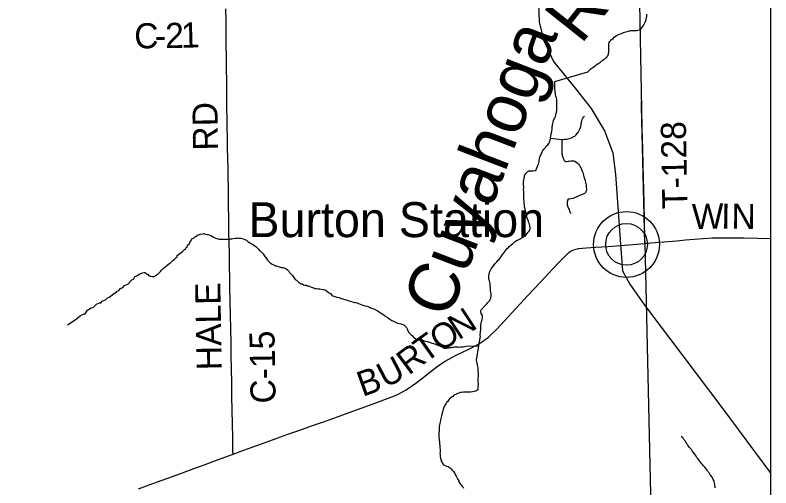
# Model space of a CAD drawing. Extents: x 103424 to 286016, y 38711 to 110967.
# Drawn here: x 166595 to 175680, y 64911 to 70588 of the extents above; entities that cross this region are included whole.
import ezdxf

# ---------------------------------------------------------------- set-up
doc = ezdxf.new("R2010")
doc.units = 0
for name, color, linetype in [('GM_X_Corporation', 7, 'Continuous'), ('GM_X_County_Road', 7, 'Continuous'), ('GM_X_County_Road_Text', 7, 'Continuous'), ('GM_X_Major_River', 7, 'Continuous'), ('GM_X_Major_River_Text', 7, 'Continuous'), ('GM_X_Minor_River', 7, 'Continuous'), ('GM_X_Rail_Line', 7, 'Continuous'), ('GM_X_Township_Road', 7, 'Continuous'), ('GM_X_Township_Road_Text', 7, 'Continuous'), ('GM_X_Unincorporated', 7, 'Continuous'), ('GM_X_Unincorporated_Location', 7, 'Continuous'), ('GM_X_Unincorporated_Text', 7, 'Continuous')]:
    doc.layers.add(name, color=color, linetype=linetype)

msp = doc.modelspace()

# ---------------------------------------------------------------- linework, layer by layer
at = {"layer": 'GM_X_Corporation'}
for points in [[(103423.7, 96534.8), (103423.7, 38711.2), (175679.7, 38711.2), (175679.7, 110967.2), (119699, 110967.2), (119716.9, 106542.5), (119719.8, 106322.8), (119720.8, 106006.3), (119709.7, 99445.7), (119706.4, 99064.2), (119663.9, 96690), (117026.4, 96688.2), (115542.1, 96665), (105081.7, 96574.5)], [(175679.7, 44681.4), (175679.7, 72246.4), (175615.6, 72242.7), (174070.5, 72208.9), (174125.3, 69464.1), (174128.9, 69223), (174137.2, 68978.3), (174140.8, 68790.7), (174153.5, 68330.8), (174162.2, 67903.5), (174163.3, 67850.7), (174375.3, 58453.3), (174463.8, 53422.3), (174471.1, 52952.4), (174476.9, 52328.9), (174484.1, 51788), (174488.5, 51508.1), (174501.5, 50651.1), (174514.6, 49998.5), (174518.9, 49483.7), (174524.7, 49008.1), (174530.5, 48281.6), (174580.5, 47395.2), (174610.2, 44665.1)]]:
    msp.add_lwpolyline(points, close=True, dxfattribs=at)
msp.add_lwpolyline([(149073.5, 71652), (151578, 71707.7), (157064.3, 71829.7), (161287.7, 71923.7), (161596.3, 71930.5), (166950.9, 72068.3), (169136.7, 72130.4), (173777.3, 72202), (174070.5, 72208.9), (174125.3, 69464.1), (174128.9, 69223), (174137.2, 68978.3), (174140.8, 68790.7), (174153.5, 68330.8), (174162.2, 67903.5), (174163.3, 67850.7), (174375.3, 58453.3)], dxfattribs=at)
at = {"layer": 'GM_X_County_Road'}
for points in [[(169214, 65315.5), (169212.7, 65349.6), (169209.8, 65514.6), (169206.9, 65679.6), (169204.1, 65844.7), (169201.2, 66009.7), (169198.3, 66174.7), (169195.5, 66339.8), (169192.7, 66497.7), (169190, 66655.7), (169186.8, 66820.7), (169183.6, 66985.7), (169180.4, 67150.8), (169177.2, 67315.8), (169174.8, 67438.9), (169172.4, 67562), (169169.8, 67727.1), (169167.7, 67857.6), (169165.6, 67988.1), (169163.2, 68153.1), (169161.3, 68288.6), (169159.3, 68424.2), (169157.7, 68528), (169156.2, 68631.7), (169153.8, 68749.7), (169151.4, 68867.6), (169149.1, 68994.2), (169146.7, 69120.8), (169144.3, 69234.9), (169142, 69348.9), (169140.9, 69463.9), (169139.9, 69579), (169138.8, 69688), (169137.8, 69797), (169136.4, 69939.7), (169135.1, 70082.3), (169133.3, 70231.3), (169131.5, 70380.2), (169129.9, 70522.8), (169128.3, 70665.5)], [(174164.4, 67845.9), (174237.7, 67854), (174392.7, 67866.6), (174547.6, 67879.2), (174652.3, 67887.7), (174757, 67896.3), (174865.3, 67904.4), (174973.5, 67912.6), (175077.3, 67913.8), (175215.6, 67912.6), (175353.9, 67911.5), (175518.9, 67909.1), (175679.7, 67906.8)], [(168076.2, 64899.2), (168206.4, 64946.2), (168361.4, 65003), (168484.5, 65048.1), (168607.5, 65093.2), (168742.4, 65142.5), (168877.3, 65191.8), (168997.2, 65235.8), (169117.1, 65279.7), (169214, 65315.5), (169301.6, 65347.9), (169389.2, 65380.3), (169543.5, 65436.7), (169698.9, 65492.4), (169786.6, 65523.8), (169874.3, 65555.3), (170015.2, 65604.8), (170156, 65654.3), (170290, 65701.8), (170423.9, 65749.5), (170567.4, 65800.7), (170710.9, 65851.9), (170853.7, 65904.1), (170996.5, 65956.3), (171078.6, 65986.3), (171153.4, 66015.8), (171207.9, 66040.4), (171293.5, 66089.9), (171358.4, 66130.6), (171411.7, 66168.9), (171498.5, 66236.1), (171574.4, 66294.8), (171632, 66339.3), (171695.3, 66387.3), (171763.3, 66431.8), (171843.1, 66476.3), (171906.4, 66507.8), (172041.9, 66571.5), (172156.2, 66633.7), (172243, 66689.7), (172284.7, 66722.3), (172321.7, 66754.9), (172381.7, 66813.4), (172481.3, 66920.7), (172564.9, 67012.8), (172672, 67127.6), (172751.5, 67212.2), (172830.9, 67296.8), (172908.4, 67382), (173000.9, 67480.3), (173062.3, 67544.2), (173123.7, 67608.1), (173166.7, 67653.7), (173220.8, 67708.6), (173251.5, 67736.6), (173278.8, 67756.6), (173312.2, 67770.4), (173366.3, 67784.2), (173461.8, 67791.9), (173572.7, 67800), (173722.4, 67810.3), (173876.3, 67822.2), (174020.3, 67834.1), (174164.4, 67845.9)]]:
    msp.add_lwpolyline(points, dxfattribs=at)
at = {"layer": 'GM_X_Major_River'}
for points in [[(173081.4, 69790.9), (173477.8, 69907.2), (173493.8, 69921.4), (173509.8, 69939.7), (173531.9, 69954), (173549.9, 69968.2), (173570, 69984.5), (173592, 69998.8), (173610.1, 70011.1), (173626.2, 70019.3), (173646.2, 70037.6), (173662.2, 70051.8), (173678.3, 70058), (173696.3, 70074.3), (173706.3, 70082.5), (173712.3, 70096.6), (173722.3, 70108.8), (173726.2, 70118.9), (173728.2, 70129.1), (173730.1, 70145.2), (173731.7, 70193.7), (173731.6, 70209.8), (173731.5, 70226), (173731.4, 70240.1), (173735.3, 70258.3), (173743.2, 70270.5), (173751.2, 70280.6), (173759.2, 70290.8), (173769.2, 70296.9), (173783.3, 70309.1), (173795.3, 70321.3), (173813.3, 70333.6), (173833.4, 70345.8), (173857.5, 70358.1), (173883.6, 70368.4), (173907.8, 70378.7), (173938, 70387), (173966.1, 70395.3), (173980.2, 70399.4), (173992.3, 70401.5), (174006.4, 70401.6), (174022.5, 70403.8), (174040.7, 70403.9), (174054.8, 70404), (174064.9, 70404.1), (174081, 70408.2), (174099.1, 70410.4), (174109.2, 70412.5), (174123.1, 70432.8), (174133.1, 70442.9), (174149.1, 70465.3), (174155, 70479.4), (174163, 70495.6), (174172.9, 70511.9), (174178.8, 70534.1), (174182.7, 70556.4), (174186.6, 70576.6), (174188.4, 70598.8)], [(172724, 68260.3), (172719.8, 68286.5), (172717.6, 68308.7), (172715.4, 68324.8), (172713.3, 68340.9), (172713.2, 68357.1), (172711, 68375.2), (172710.9, 68393.4), (172708.8, 68407.5), (172708.7, 68419.6), (172708.6, 68433.8), (172708.5, 68445.9), (172708.3, 68470.1), (172706.1, 68492.3), (172708, 68510.5), (172707.9, 68526.6), (172707.7, 68544.8), (172707.6, 68558.9), (172707.5, 68569), (172707.4, 68581.1), (172707.4, 68593.3), (172709.3, 68607.4), (172713.2, 68623.6), (172713.1, 68633.7), (172717, 68645.8), (172719, 68657.9), (172722.9, 68670.1), (172732.9, 68686.3), (172756.9, 68708.7), (172770.9, 68716.9), (172787.1, 68717), (172817.3, 68717.2), (172841.5, 68721.4), (172853.6, 68721.5), (172871.4, 68764), (172879.3, 68780.2), (172885.3, 68798.5), (172889.2, 68814.7), (172893.1, 68828.8), (172895, 68845), (172896.9, 68861.1), (172898.8, 68873.3), (172900.8, 68883.4), (172910.7, 68903.6), (172916.6, 68915.8), (172922.6, 68925.9), (172930.5, 68946.2), (172936.5, 68960.4), (172944.4, 68972.5), (172952.4, 68982.7), (172968.5, 68999), (172978.4, 69013.2), (172996.4, 69029.4), (173008.4, 69041.6), (173014.4, 69051.8), (173020.4, 69066), (173026.3, 69084.2), (173030.1, 69108.4), (173034, 69134.7), (173039.8, 69161), (173045.6, 69191.3), (173049.4, 69223.6), (173051.3, 69239.8), (173051.2, 69251.9), (173053.2, 69262), (173053.1, 69274.1), (173057, 69288.3), (173060.9, 69304.5), (173064.8, 69320.7), (173070.8, 69334.8), (173076.7, 69345), (173082.7, 69355.1), (173088.6, 69371.3), (173096.5, 69391.5), (173100.5, 69405.7), (173102.4, 69419.9), (173104.3, 69432), (173106.2, 69444.1), (173107.9, 69492.6), (173107.8, 69508.7), (173107.7, 69520.8), (173107.6, 69533), (173107.5, 69549.1), (173105.3, 69563.2), (173105.2, 69577.4), (173103.1, 69593.5), (173099, 69603.6), (173094.8, 69615.6), (173090.7, 69635.8), (173090.6, 69645.9), (173088.5, 69656), (173086.4, 69668.1), (173086.2, 69686.2), (173084.1, 69696.3), (173084.1, 69708.4), (173082, 69718.5), (173081.9, 69728.6), (173081.8, 69744.7), (173081.7, 69758.9), (173081.5, 69787.1), (173081.4, 69790.9)], [(172185, 66736.1), (172186.9, 66756.3), (172188.8, 66774.5), (172190.7, 66784.6), (172192.6, 66802.8), (172192.4, 66829), (172194.3, 66841.1), (172194.2, 66855.3), (172196, 66891.6), (172199.9, 66907.8), (172205.8, 66922), (172209.8, 66932.1), (172213.6, 66956.4), (172213.5, 66968.5), (172211.4, 66980.6), (172203.2, 66994.6), (172195.1, 67004.7), (172194.9, 67030.9), (172196.8, 67047.1), (172240.8, 67097.9), (172250.8, 67106), (172264.8, 67122.3), (172274.8, 67132.4), (172284.8, 67146.6), (172294.8, 67152.8), (172300.8, 67162.9), (172306.7, 67173.1), (172314.7, 67187.2), (172316.5, 67211.5), (172316.3, 67239.7), (172314.2, 67259.9), (172310, 67276), (172307.9, 67292.2), (172307.7, 67306.3), (172307.6, 67322.5), (172305.5, 67334.5), (172305.4, 67348.7), (172303.3, 67364.8), (172301.1, 67383), (172297, 67397.1), (172292.9, 67407.1), (172290.7, 67423.3), (172288.6, 67433.3), (172288.5, 67445.5), (172288.4, 67461.6), (172292.3, 67481.8), (172296.2, 67494), (172302.2, 67510.2), (172308.1, 67524.4), (172318.1, 67540.6), (172330.1, 67556.8), (172346, 67577.1), (172366, 67603.5), (172384, 67625.9), (172402, 67644.2), (172412, 67652.3), (172422, 67666.5), (172430, 67678.7), (172439.9, 67694.9), (172451.9, 67713.2), (172461.9, 67723.3), (172497.8, 67770), (172511.8, 67788.3), (172523.8, 67796.5), (172533.8, 67808.6), (172545.9, 67818.8), (172557.9, 67831), (172571.9, 67841.2), (172583.9, 67853.4), (172595.9, 67863.6), (172608, 67871.8), (172628, 67884), (172640.1, 67888.2), (172650.1, 67894.3), (172664.2, 67902.5), (172676.2, 67908.6), (172686.3, 67912.7), (172702.3, 67925), (172714.4, 67933.1), (172726.4, 67943.3), (172736.4, 67951.5), (172760.4, 67981.9), (172774.4, 67994.1), (172780.3, 68012.3), (172784.3, 68022.5), (172786.2, 68036.6), (172784, 68058.8), (172777.8, 68076.9), (172771.6, 68095.1), (172767.5, 68111.2), (172761.3, 68123.2), (172744.9, 68163.5), (172740.7, 68183.7), (172736.5, 68209.9), (172730.2, 68236.1), (172724, 68260.3)], [(172185, 66736.1), (172138.8, 66445), (172141, 66428.9), (172143.1, 66410.7), (172147.4, 66384.5), (172151.5, 66368.4), (172155.7, 66354.3), (172155.8, 66340.2), (172157.9, 66324), (172158, 66307.9), (172160.2, 66291.7), (172160.3, 66275.6), (172160.4, 66253.4), (172158.6, 66229.1), (172156.8, 66202.9), (172157, 66178.7), (172159.1, 66162.5), (172159.2, 66148.4), (172157.4, 66130.2), (172157.4, 66118.1), (172155.6, 66099.9), (172155.6, 66089.8), (172145.6, 66079.6), (172131.6, 66073.5), (172093.3, 66065.1), (172069.1, 66060.9), (172049, 66060.8), (172024.8, 66060.6), (172008.7, 66060.5), (171986.5, 66060.3), (171964.3, 66058.1), (171946.2, 66056), (171936.1, 66053.9), (171916, 66045.7), (171901.9, 66039.5), (171891.9, 66033.4), (171877.8, 66027.2), (171867.8, 66025.1), (171855.8, 66006.9), (171835.7, 65996.6), (171819.7, 65984.4), (171803.7, 65962.1), (171793.8, 65945.8), (171781.7, 65935.7), (171773.8, 65921.5), (171765.8, 65907.3), (171757.8, 65895.1), (171749.9, 65880.9), (171743.9, 65866.7), (171740, 65856.6), (171736.1, 65840.4), (171730.2, 65820.2), (171724.3, 65797.9), (171720.4, 65775.7), (171712.6, 65743.4), (171706.7, 65721.1), (171702.8, 65702.9), (171698.9, 65684.7), (171695, 65668.5), (171693.2, 65648.3), (171693.3, 65630.2), (171691.5, 65607.9), (171691.6, 65591.8), (171689.7, 65571.6), (171690.1, 65515.1), (171690.3, 65496.9), (171692.4, 65480.8), (171694.5, 65468.6), (171694.6, 65454.5), (171696.8, 65438.4), (171698.9, 65420.2), (171699.1, 65402.1), (171701.2, 65385.9), (171703.3, 65369.8), (171703.5, 65355.7), (171703.6, 65337.5), (171701.7, 65327.4), (171703.8, 65311.3), (171703.9, 65295.1), (171706, 65283), (171708.2, 65266.9), (171710.2, 65256.8), (171714.4, 65244.7), (171716.5, 65232.6), (171722.6, 65220.5), (171728.8, 65210.5), (171734.9, 65200.4), (171745.1, 65188.4), (171761.2, 65180.4), (171771.4, 65176.5), (171785.5, 65172.5), (171801.7, 65166.6), (171811.8, 65160.6), (171826, 65150.6), (171838.2, 65138.6), (171846.3, 65128.6), (171856.5, 65116.5), (171864.6, 65106.5), (171870.8, 65096.5), (171878.9, 65082.4), (171887.1, 65064.3)], [(171887.1, 65064.3), (171897.3, 65050.2), (171905.5, 65034.1), (171913.7, 65020), (171928, 64993.9), (171930.1, 64983.8), (171938.3, 64969.8), (171946.4, 64957.7), (171956.6, 64945.7), (171966.8, 64931.6), (171974.9, 64921.6), (171985.1, 64907.5)]]:
    msp.add_lwpolyline(points, dxfattribs=at)
at = {"layer": 'GM_X_Minor_River'}
for points in [[(173030.1, 69108.4), (173165.3, 69095.3), (173181.5, 69095.4), (173199.6, 69097.6), (173223.8, 69099.8), (173239.9, 69103.9), (173258, 69108.1), (173280.1, 69114.3), (173296.2, 69118.5), (173308.2, 69128.6), (173324.3, 69132.8), (173340.4, 69149.1), (173358.3, 69177.5), (173368.3, 69187.6), (173374.2, 69201.8), (173384.2, 69220), (173392.1, 69238.3), (173394, 69252.4), (173397.9, 69266.6), (173399.9, 69278.7), (173401.7, 69298.9), (173407.6, 69317.1), (173411.5, 69333.3), (173419.5, 69349.5), (173431.5, 69365.7), (173437.5, 69373.9)], [(173165.3, 69095.3), (173166.6, 68925.7), (173168.7, 68913.6), (173170.8, 68903.5), (173172.9, 68891.4), (173177, 68881.4), (173181.2, 68869.3), (173185.3, 68857.2), (173193.4, 68843.1), (173203.6, 68835.1), (173215.7, 68831.2), (173225.8, 68831.2), (173241.9, 68833.4), (173254, 68833.5), (173274.2, 68837.7), (173286.2, 68839.8), (173302.4, 68839.9), (173312.5, 68837.9), (173324.6, 68834), (173338.8, 68824), (173355, 68812), (173367.2, 68798), (173377.4, 68783.9), (173387.6, 68767.8), (173395.8, 68753.8), (173401.9, 68739.7), (173408.1, 68727.6), (173412.2, 68713.5), (173418.4, 68697.4), (173422.5, 68683.3), (173428.7, 68665.2), (173432.9, 68645), (173439.1, 68624.9), (173445.3, 68600.7), (173451.6, 68574.5), (173455.7, 68564.4), (173457.8, 68548.3), (173460, 68534.2), (173460.1, 68516), (173462.2, 68501.9), (173462.3, 68487.8), (173456.4, 68471.6), (173450.5, 68455.4), (173422.4, 68437), (173390.2, 68424.6), (173370.1, 68416.4), (173354, 68408.2), (173337.9, 68402.1), (173325.9, 68397.9), (173301.8, 68385.6), (173277.6, 68383.4), (173253.4, 68379.2), (173241.3, 68377.1), (173235.4, 68365), (173233.4, 68354.9), (173231.5, 68342.7), (173229.6, 68328.6), (173231.8, 68310.4), (173233.9, 68298.3), (173238, 68286.2), (173244.1, 68274.2), (173248.3, 68264.1), (173254.4, 68252), (173260.6, 68235.9), (173264.7, 68225.9), (173268.8, 68215.8), (173276.9, 68205.8), (173276.9, 68203.8)], [(167224.3, 66868), (167329.8, 66938.6), (167381.9, 66979.4), (167424.1, 66999.9), (167438.2, 67002), (167466.1, 67046.6), (167510.3, 67071.2), (167532.4, 67077.4), (167574.5, 67118.1), (167608.6, 67132.5), (167626.8, 67134.6), (167642.8, 67152.9), (167668.9, 67163.2), (167683, 67169.4), (167707, 67191.8), (167727.1, 67200), (167743.1, 67212.2), (167753.2, 67220.3), (167791.2, 67250.9), (167803.3, 67255), (167821.3, 67273.3), (167841.4, 67279.6), (167865.4, 67308), (167883.5, 67314.2), (167909.5, 67342.6), (167943.7, 67359), (167963.8, 67365.2), (167967.7, 67379.4), (167997.7, 67407.9), (168015.8, 67416.1), (168033.7, 67450.5), (168057.9, 67456.8), (168083.9, 67477.2), (168096, 67481.3), (168124.1, 67493.6), (168146.3, 67495.8), (168156.4, 67495.9), (168168.6, 67483.8), (168180.7, 67477.9), (168190.8, 67475.9), (168199, 67463.9), (168209.1, 67457.9), (168221.2, 67451.9), (168247.5, 67450.1), (168269.6, 67450.3), (168281.7, 67462.5), (168307.8, 67476.8), (168319.8, 67485), (168341.8, 67509.3), (168359.8, 67529.7), (168379.8, 67548), (168397.8, 67564.3), (168417.9, 67582.6), (168441.9, 67600.9), (168458, 67611.1), (168470, 67619.3), (168480, 67629.5), (168492, 67641.7), (168510.1, 67658), (168530.1, 67676.3), (168542.1, 67684.4), (168544, 67700.6), (168608.2, 67747.5), (168618.2, 67759.7), (168632.2, 67771.9), (168644.2, 67780.1), (168652.2, 67798.3), (168664.2, 67806.5), (168672.1, 67828.7), (168690.1, 67847), (168698, 67869.3), (168708, 67875.4), (168719.9, 67901.8), (168738, 67910), (168754.1, 67924.2), (168766.1, 67930.4), (168786.1, 67946.7), (168810.3, 67954.9), (168820.3, 67957), (168846.5, 67963.3), (168864.6, 67965.4), (168880.8, 67957.5), (168905.1, 67953.6), (168917.2, 67951.7), (168935.4, 67945.7), (168945.5, 67941.8), (168965.8, 67927.8), (168977.9, 67921.8), (168998.1, 67911.9), (169008.3, 67907.9), (169020.4, 67904), (169032.5, 67902), (169048.7, 67898.1), (169060.8, 67898.2), (169070.8, 67898.3), (169080.9, 67898.4), (169095, 67898.5), (169113.2, 67898.6), (169131.3, 67898.7), (169149.5, 67898.9), (169167.6, 67899)], [(169167.6, 67899), (169181.7, 67901.1), (169197.8, 67903.3), (169214, 67905.4), (169240.1, 67907.6), (169250.2, 67909.7), (169264.3, 67909.8), (169274.4, 67911.9), (169288.5, 67910), (169306.7, 67910.1), (169335, 67902.2), (169357.2, 67894.3), (169377.4, 67884.4), (169387.6, 67874.4), (169399.8, 67864.4), (169416, 67854.4), (169426.1, 67848.4), (169440.3, 67840.4), (169458.5, 67828.4), (169474.7, 67818.5), (169486.9, 67808.5), (169503.1, 67794.5), (169519.4, 67776.4), (169529.6, 67766.4), (169539.7, 67758.4), (169549.9, 67748.4), (169560, 67738.4), (169576.3, 67720.3), (169588.5, 67702.2), (169596.7, 67690.2), (169604.8, 67680.1), (169611, 67668.1), (169619.1, 67656), (169627.3, 67646), (169639.5, 67631.9), (169649.6, 67623.9), (169661.8, 67611.9), (169684.1, 67595.9), (169694.2, 67592), (169714.5, 67584), (169724.6, 67578), (169734.7, 67576.1), (169754.9, 67568.2), (169767, 67566.3), (169781.2, 67562.3), (169797.3, 67558.4), (169811.4, 67558.5), (169835.7, 67550.6), (169853.9, 67540.6), (169868.1, 67530.7), (169884.4, 67512.6), (169894.6, 67498.5), (169910.8, 67482.5), (169921, 67470.5), (169927.1, 67460.4), (169935.3, 67450.4), (169943.4, 67438.3), (169951.6, 67426.3), (169961.8, 67414.2), (169975.9, 67404.3), (169992.2, 67388.2), (170004.4, 67378.2), (170022.6, 67370.3), (170034.7, 67362.3), (170044.8, 67360.3), (170063.1, 67350.4), (170079.2, 67346.5), (170091.3, 67344.5), (170103.5, 67338.6), (170117.6, 67336.6), (170127.7, 67332.7), (170137.8, 67328.7), (170156, 67320.8), (170170.2, 67316.8), (170182.3, 67312.9), (170198.5, 67307), (170214.7, 67303.1), (170238.9, 67301.2), (170259, 67301.4), (170293.4, 67293.5), (170307.5, 67291.6), (170321.6, 67289.7), (170341.9, 67271.7), (170358.1, 67261.7), (170370.3, 67253.7), (170384.5, 67243.7), (170402.8, 67225.7), (170412.9, 67217.7), (170437.2, 67207.8), (170461.5, 67199.9), (170487.7, 67196), (170501.8, 67192.1), (170516, 67186.1), (170534.2, 67180.2), (170554.4, 67174.3), (170574.6, 67168.4), (170598.9, 67160.5), (170619.1, 67154.6), (170637.3, 67148.7), (170659.5, 67142.8), (170679.7, 67138.9)], [(170679.7, 67138.9), (170691.8, 67137), (170706, 67131), (170722.2, 67125.1), (170742.4, 67117.1), (170762.6, 67109.2), (170784.8, 67101.3), (170803, 67095.4), (170821.2, 67091.5), (170833.3, 67087.5), (170843.4, 67085.6), (170853.6, 67079.6), (170867.7, 67073.6), (170883.9, 67067.7), (170902.1, 67061.8), (170914.2, 67055.8), (170942.6, 67041.9), (170956.7, 67035.9), (170975, 67021.9), (170987.1, 67014), (171003.4, 67004), (171017.5, 66994), (171029.7, 66984), (171041.9, 66976), (171052, 66970), (171066.2, 66960), (171084.4, 66948.1), (171098.6, 66936), (171110.8, 66930.1), (171125, 66922.1), (171137.1, 66916.1), (171157.4, 66904.2), (171169.5, 66900.2), (171181.6, 66894.3), (171197.8, 66888.3), (171214, 66886.4), (171230.1, 66882.5), (171244.3, 66876.5), (171254.4, 66874.6), (171266.5, 66870.7), (171276.7, 66862.7), (171292.9, 66846.6), (171299, 66836.6), (171307.2, 66822.5), (171313.4, 66808.4), (171319.5, 66790.3), (171325.7, 66778.2), (171337.9, 66764.2), (171356.2, 66748.2), (171368.3, 66740.2), (171380.5, 66726.1), (171398.8, 66708.1), (171408.9, 66704.1), (171419, 66698.2), (171429.2, 66694.2), (171439.3, 66690.2), (171449.4, 66688.3), (171461.5, 66686.3), (171471.6, 66684.4), (171483.7, 66682.5), (171501.9, 66678.6), (171512, 66676.6), (171532.2, 66672.7), (171548.3, 66666.8), (171560.5, 66662.9), (171574.6, 66658.9), (171588.8, 66655), (171604.9, 66649), (171623.1, 66645.1), (171635.2, 66641.2), (171645.3, 66639.2), (171657.5, 66633.3), (171675.7, 66625.3), (171687.8, 66621.4), (171697.9, 66617.4), (171712.1, 66609.5), (171726.3, 66603.5), (171752.6, 66587.5), (171766.8, 66583.6), (171792.9, 66591.9), (171813, 66594), (171825.1, 66596.2), (171837.2, 66598.3), (171851.3, 66600.4), (171863.4, 66602.5), (171881.5, 66602.6), (171903.7, 66602.8), (171923.9, 66602.9), (171940, 66601), (171956.2, 66603.2), (171968.2, 66603.3), (171982.3, 66605.4), (172000.5, 66609.6), (172016.6, 66613.7), (172162.8, 66618.5)], [(175011.8, 64909.6), (175009.7, 64923.7), (175007.6, 64935.8), (175005.5, 64949.9), (175001.3, 64970), (174997.1, 64986.2), (174993, 64998.2), (174986.9, 65010.3), (174980.7, 65022.4), (174972.6, 65038.5), (174958.3, 65060.6), (174946, 65076.6), (174935.8, 65090.7), (174923.6, 65106.8), (174913.4, 65122.8), (174901.2, 65138.9), (174886.9, 65159), (174870.7, 65177), (174856.5, 65191), (174846.3, 65205.1), (174803.5, 65263.3), (174791.3, 65277.4), (174783.1, 65291.5), (174772.9, 65303.5), (174760.7, 65319.6), (174746.5, 65337.6), (174734.2, 65353.7), (174724, 65369.8), (174711.8, 65383.8), (174701.7, 65395.8), (174693.5, 65407.9), (174679.2, 65428), (174669, 65442), (174658.8, 65458.1), (174648.6, 65474.2), (174634.4, 65492.3), (174624.2, 65506.3), (174614, 65518.3), (174605.9, 65532.4), (174605.5, 65532.8)]]:
    msp.add_lwpolyline(points, dxfattribs=at)
at = {"layer": 'GM_X_Rail_Line'}
msp.add_lwpolyline([(172885.6, 70719.4), (172895.1, 70509.2), (172947.6, 70289.4), (173067, 70031.5), (173344, 69692.3), (173520.7, 69467.8), (173678.3, 69200.3), (173778.6, 68932.8), (173812, 68674.8), (173874.1, 67781.5), (173897.9, 67518.7), (173983.9, 67356.3), (174151, 67117.5), (175091.8, 65875.4), (175679.7, 65084.1)], dxfattribs=at)
at = {"layer": 'GM_X_Township_Road'}
for points in [[(174127.8, 69342.8), (174125.7, 69470.1), (174125, 69555.2)], [(174164.4, 67845.9), (174160.6, 68011), (174156.8, 68176), (174153, 68341), (174149.2, 68506.1), (174145.4, 68671.1), (174141.6, 68836.1), (174137.8, 69001.2), (174132.6, 69172), (174128.2, 69316.3), (174127.8, 69342.8)]]:
    msp.add_lwpolyline(points, dxfattribs=at)
at = {"layer": 'GM_X_Unincorporated'}
for radius in [395.3, 250.6]:
    msp.add_circle((173944.4, 67834.2), radius, dxfattribs=at)
at = {"layer": 'GM_X_Unincorporated_Location'}
msp.add_line((173944.4, 67834.2), (173944.4, 67834.2), dxfattribs=at)

# ---------------------------------------------------------------- texts
at = {"layer": 'GM_X_County_Road_Text'}
for s, height, rotation, p in [('C', 301.9, 0.75719, (168028.3, 70187)), ('2', 301.9, 0.90388, (168401, 70191.9)), ('1', 301.9, 1.62788, (168591.1, 70195)), ('-', 301.9, 0.78126, (168276.3, 70190.2)), ('RD', 301.87, 90.98333, (169035.4, 68963.4)), ('W', 301.9, 0.98499, (174732.8, 68018.3)), ('I', 301.9, 359.25057, (175080.1, 68024.3)), ('N', 301.9, 359.22406, (175204, 68022.7)), ('HALE', 301.87, 91.03267, (169079.7, 66326.2)), ('N', 301.9, 33.20208, (171925.9, 66680)), ('O', 301.9, 33.49911, (171704.8, 66533.6)), ('C-15', 301.87, 91.02387, (169727.6, 65926.1)), ('T', 301.9, 35.36979, (171522.8, 66404.4)), ('R', 301.9, 37.00236, (171326.6, 66256.5)), ('U', 301.9, 27.78734, (171046.9, 66104.3)), ('B', 301.9, 19.70633, (170770.9, 66002))]:
    msp.add_text(s, height=height, rotation=rotation, dxfattribs=at).set_placement(p)
at = {"layer": 'GM_X_Major_River_Text'}
for s, rotation, p in [('River', 51.55437, (173395.6, 70224.2)), ('Cuyahoga', 69.06321, (171808.2, 66926.6))]:
    msp.add_text(s, height=604.17, rotation=rotation, dxfattribs=at).set_placement(p)
at = {"layer": 'GM_X_Township_Road_Text'}
msp.add_text('T-128', height=301.87, rotation=91.12422, dxfattribs=at).set_placement((174677.2, 68262.2))
at = {"layer": 'GM_X_Unincorporated_Text'}
msp.add_text('Burton Station', height=419.602, rotation=0.00001, dxfattribs=at).set_placement((169398.3, 67921.9))

doc.saveas('drawing.dxf')
